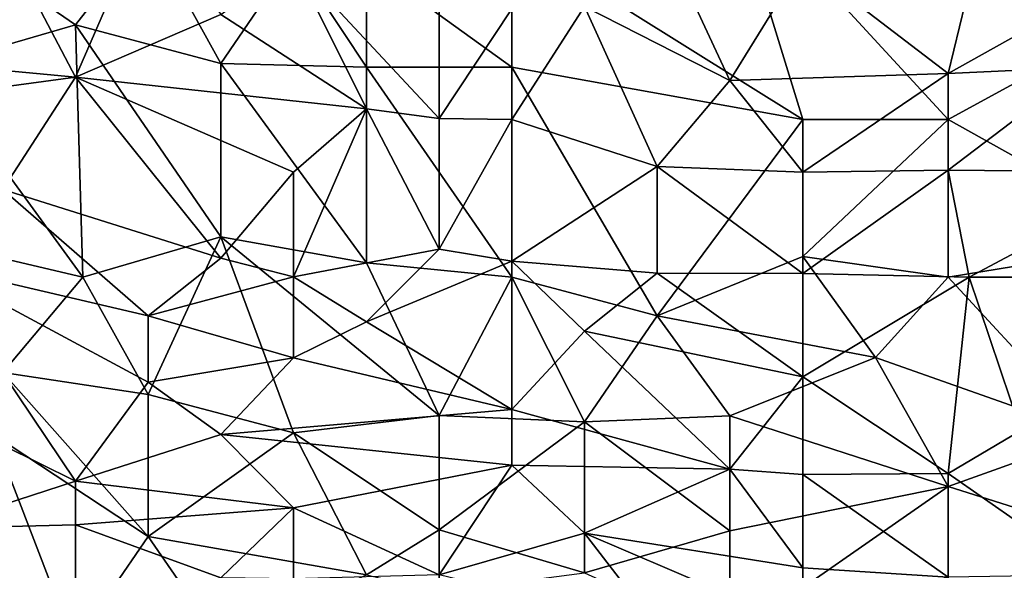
# Model space of a CAD drawing. Extents: x -0.3 to 0.3, y -0.266 to 0.266.
# Tile 413 of 430: x 0.249 to 0.271, y 0.14 to 0.153. Entities that reach past the tile are written whole.
import ezdxf

# ---------------------------------------------------------------- set-up
doc = ezdxf.new("R2010")
doc.units = 0

msp = doc.modelspace()

# ---------------------------------------------------------------- linework, layer by layer
for points in [[(0.264879, 0.155936, 1.17106), (0.273155, 0.152343, 1.167938), (0.26819, 0.156504, 1.172299)], [(0.2715, 0.156504, 1.17256), (0.26819, 0.156504, 1.172299), (0.273155, 0.152343, 1.167938)], [(0.259914, 0.154678, 1.167938), (0.266534, 0.150533, 1.164599), (0.264879, 0.155936, 1.17106)], [(0.273155, 0.152343, 1.167938), (0.264879, 0.155936, 1.17106), (0.269845, 0.150533, 1.165256)], [(0.266534, 0.150533, 1.164599), (0.269845, 0.150533, 1.165256), (0.264879, 0.155936, 1.17106)], [(0.248327, 0.154652, 0.913459), (0.251637, 0.15531, 0.913828), (0.249982, 0.1515, 0.921265)], [(0.253293, 0.152922, 0.919621), (0.249982, 0.1515, 0.921265), (0.251637, 0.15531, 0.913828)], [(0.261569, 0.153105, 0.925949), (0.26307, 0.15531, 0.924388), (0.264879, 0.151422, 0.932194)], [(0.26307, 0.15531, 0.924388), (0.266534, 0.154116, 0.930348), (0.264879, 0.151422, 0.932194)], [(0.266534, 0.154116, 0.930348), (0.270746, 0.15531, 0.935316), (0.269845, 0.15158, 0.938439)], [(0.269845, 0.15158, 0.938439), (0.270746, 0.15531, 0.935316), (0.274369, 0.154116, 0.943122)], [(0.246672, 0.151811, 0.919704), (0.248327, 0.154652, 0.913459), (0.249982, 0.1515, 0.921265)], [(0.249982, 0.152692, 1.158571), (0.251637, 0.154807, 1.163254), (0.247904, 0.154116, 1.158571)], [(0.253293, 0.151809, 1.160132), (0.251637, 0.154807, 1.163254), (0.249982, 0.152692, 1.158571)], [(0.251637, 0.154807, 1.163254), (0.253293, 0.151809, 1.160132), (0.254948, 0.154239, 1.164815)], [(0.259914, 0.154678, 1.167938), (0.256603, 0.154116, 1.165608), (0.259914, 0.151727, 1.16394)], [(0.266534, 0.150533, 1.164599), (0.259914, 0.154678, 1.167938), (0.259914, 0.151727, 1.16394)], [(0.256603, 0.151727, 1.162242), (0.254948, 0.154239, 1.164815), (0.253293, 0.151809, 1.160132)], [(0.254948, 0.154239, 1.164815), (0.256603, 0.151727, 1.162242), (0.256603, 0.154116, 1.165608)], [(0.246672, 0.151727, 1.153235), (0.249982, 0.152692, 1.158571), (0.247904, 0.154116, 1.158571)], [(0.253293, 0.152922, 0.919621), (0.254948, 0.154116, 0.918351), (0.256603, 0.150779, 0.925949)], [(0.254948, 0.154116, 0.918351), (0.258258, 0.154116, 0.921079), (0.258258, 0.150558, 0.92751)], [(0.256603, 0.150779, 0.925949), (0.254948, 0.154116, 0.918351), (0.258258, 0.150558, 0.92751)], [(0.256603, 0.154116, 1.165608), (0.256603, 0.151727, 1.162242), (0.259914, 0.151727, 1.16394)], [(0.258258, 0.150558, 0.92751), (0.258258, 0.154116, 0.921079), (0.259914, 0.153054, 0.924388)], [(0.269845, 0.15158, 0.938439), (0.264879, 0.151422, 0.932194), (0.266534, 0.154116, 0.930348)], [(0.269845, 0.15158, 0.938439), (0.274369, 0.154116, 0.943122), (0.272933, 0.151727, 0.943122)], [(0.259914, 0.150533, 0.928822), (0.259914, 0.153054, 0.924388), (0.261569, 0.153105, 0.925949)], [(0.259914, 0.150533, 0.928822), (0.261569, 0.153105, 0.925949), (0.263224, 0.149467, 0.933755)], [(0.263224, 0.149467, 0.933755), (0.261569, 0.153105, 0.925949), (0.264879, 0.151422, 0.932194)], [(0.253293, 0.152922, 0.919621), (0.256603, 0.150779, 0.925949), (0.249982, 0.1515, 0.921265)], [(0.258258, 0.150558, 0.92751), (0.259914, 0.153054, 0.924388), (0.259914, 0.150533, 0.928822)], [(0.246672, 0.151727, 1.153235), (0.250148, 0.14695, 1.149203), (0.249982, 0.152692, 1.158571)], [(0.253293, 0.147865, 1.153887), (0.249982, 0.152692, 1.158571), (0.250148, 0.14695, 1.149203)], [(0.253293, 0.147865, 1.153887), (0.253293, 0.151809, 1.160132), (0.249982, 0.152692, 1.158571)], [(0.274811, 0.147757, 1.161693), (0.273155, 0.152343, 1.167938), (0.269845, 0.150533, 1.165256)], [(0.246672, 0.151811, 0.919704), (0.249982, 0.1515, 0.921265), (0.243361, 0.150601, 0.922827)], [(0.250148, 0.14695, 1.149203), (0.246672, 0.151727, 1.153235), (0.245017, 0.148155, 1.14452)], [(0.253293, 0.151809, 1.160132), (0.256603, 0.147276, 1.155448), (0.256603, 0.151727, 1.162242)], [(0.256603, 0.147276, 1.155448), (0.253293, 0.151809, 1.160132), (0.253293, 0.147865, 1.153887)], [(0.256603, 0.151727, 1.162242), (0.259914, 0.14695, 1.156871), (0.259914, 0.151727, 1.16394)], [(0.256603, 0.147276, 1.155448), (0.259914, 0.14695, 1.156871), (0.256603, 0.151727, 1.162242)], [(0.263224, 0.146066, 1.157009), (0.266534, 0.150533, 1.164599), (0.259914, 0.151727, 1.16394)], [(0.259914, 0.151727, 1.16394), (0.259914, 0.14695, 1.156871), (0.263224, 0.146066, 1.157009)], [(0.274811, 0.149339, 0.949267), (0.269845, 0.149382, 0.941561), (0.272933, 0.151727, 0.943122)], [(0.269845, 0.149382, 0.941561), (0.269845, 0.15158, 0.938439), (0.272933, 0.151727, 0.943122)], [(0.243361, 0.150601, 0.922827), (0.249982, 0.1515, 0.921265), (0.248327, 0.148941, 0.92751)], [(0.248327, 0.148941, 0.92751), (0.249982, 0.1515, 0.921265), (0.253293, 0.147382, 0.932194)], [(0.249982, 0.1515, 0.921265), (0.256603, 0.150779, 0.925949), (0.254948, 0.149339, 0.92816)], [(0.249982, 0.1515, 0.921265), (0.254948, 0.149339, 0.92816), (0.253293, 0.147382, 0.932194)], [(0.269845, 0.15158, 0.938439), (0.266534, 0.149339, 0.937461), (0.264879, 0.151422, 0.932194)], [(0.266534, 0.149339, 0.937461), (0.269845, 0.15158, 0.938439), (0.269845, 0.149382, 0.941561)], [(0.264879, 0.151422, 0.932194), (0.266534, 0.149339, 0.937461), (0.263224, 0.149467, 0.933755)], [(0.256603, 0.150779, 0.925949), (0.258258, 0.147582, 0.933755), (0.254948, 0.146955, 0.933755)], [(0.256603, 0.150779, 0.925949), (0.254948, 0.146955, 0.933755), (0.254948, 0.149339, 0.92816)], [(0.256603, 0.150779, 0.925949), (0.258258, 0.150558, 0.92751), (0.258258, 0.147582, 0.933755)], [(0.258258, 0.150558, 0.92751), (0.259914, 0.150533, 0.928822), (0.258258, 0.147582, 0.933755)], [(0.258258, 0.147582, 0.933755), (0.259914, 0.150533, 0.928822), (0.259914, 0.147309, 0.935316)], [(0.259914, 0.147309, 0.935316), (0.259914, 0.150533, 0.928822), (0.263224, 0.149467, 0.933755)], [(0.263224, 0.146066, 1.157009), (0.266534, 0.147421, 1.160132), (0.266534, 0.150533, 1.164599)], [(0.269845, 0.150533, 1.165256), (0.266534, 0.147421, 1.160132), (0.269845, 0.14695, 1.160155)], [(0.269845, 0.150533, 1.165256), (0.266534, 0.150533, 1.164599), (0.266534, 0.147421, 1.160132)], [(0.269845, 0.150533, 1.165256), (0.269845, 0.14695, 1.160155), (0.274811, 0.147757, 1.161693)], [(0.253293, 0.147382, 0.932194), (0.254948, 0.149339, 0.92816), (0.254948, 0.146955, 0.933755)], [(0.259914, 0.147309, 0.935316), (0.263224, 0.149467, 0.933755), (0.263224, 0.14704, 0.938439)], [(0.263224, 0.149467, 0.933755), (0.266534, 0.149339, 0.937461), (0.266534, 0.147033, 0.941561)], [(0.263224, 0.149467, 0.933755), (0.266534, 0.147033, 0.941561), (0.263224, 0.14704, 0.938439)], [(0.270323, 0.14695, 0.946245), (0.266534, 0.147033, 0.941561), (0.269845, 0.149382, 0.941561)], [(0.266534, 0.147033, 0.941561), (0.266534, 0.149339, 0.937461), (0.269845, 0.149382, 0.941561)], [(0.270323, 0.14695, 0.946245), (0.269845, 0.149382, 0.941561), (0.274811, 0.149339, 0.949267)], [(0.273155, 0.14695, 0.950195), (0.270323, 0.14695, 0.946245), (0.274811, 0.149339, 0.949267)], [(0.248327, 0.148941, 0.92751), (0.251637, 0.146068, 0.935316), (0.246672, 0.147231, 0.932194)], [(0.253293, 0.147382, 0.932194), (0.251637, 0.146068, 0.935316), (0.248327, 0.148941, 0.92751)], [(0.248327, 0.144782, 1.142958), (0.250148, 0.14695, 1.149203), (0.245017, 0.148155, 1.14452)], [(0.253293, 0.147865, 1.153887), (0.250148, 0.14695, 1.149203), (0.251637, 0.144275, 1.146081)], [(0.253293, 0.147865, 1.153887), (0.251637, 0.144275, 1.146081), (0.254948, 0.143408, 1.147642)], [(0.253293, 0.147865, 1.153887), (0.258258, 0.143798, 1.150764), (0.256603, 0.147276, 1.155448)], [(0.258258, 0.143798, 1.150764), (0.253293, 0.147865, 1.153887), (0.254948, 0.143408, 1.147642)], [(0.274811, 0.147757, 1.161693), (0.269845, 0.14695, 1.160155), (0.273155, 0.143367, 1.154724)], [(0.258258, 0.147582, 0.933755), (0.256603, 0.145934, 0.936878), (0.254948, 0.146955, 0.933755)], [(0.258258, 0.147582, 0.933755), (0.259914, 0.147309, 0.935316), (0.256603, 0.145934, 0.936878)], [(0.251637, 0.146068, 0.935316), (0.253293, 0.147382, 0.932194), (0.254948, 0.146955, 0.933755)], [(0.256603, 0.145934, 0.936878), (0.259914, 0.147309, 0.935316), (0.259914, 0.14394, 0.943122)], [(0.259914, 0.14695, 1.156871), (0.256603, 0.147276, 1.155448), (0.258258, 0.143798, 1.150764)], [(0.261569, 0.145719, 0.94), (0.259914, 0.147309, 0.935316), (0.263224, 0.14704, 0.938439)], [(0.259914, 0.147309, 0.935316), (0.261569, 0.145719, 0.94), (0.259914, 0.14394, 0.943122)], [(0.263224, 0.146066, 1.157009), (0.26819, 0.14512, 1.157009), (0.266534, 0.147421, 1.160132)], [(0.269845, 0.14695, 1.160155), (0.266534, 0.147421, 1.160132), (0.26819, 0.14512, 1.157009)], [(0.245017, 0.144763, 0.94), (0.246672, 0.147231, 0.932194), (0.249982, 0.14231, 0.946245)], [(0.246672, 0.147231, 0.932194), (0.251637, 0.146068, 0.935316), (0.251637, 0.144562, 0.939494)], [(0.246672, 0.147231, 0.932194), (0.251637, 0.144562, 0.939494), (0.249982, 0.14231, 0.946245)], [(0.261569, 0.145719, 0.94), (0.263224, 0.14704, 0.938439), (0.266534, 0.144677, 0.946245)], [(0.266534, 0.144677, 0.946245), (0.263224, 0.14704, 0.938439), (0.266534, 0.147033, 0.941561)], [(0.266534, 0.144677, 0.946245), (0.266534, 0.147033, 0.941561), (0.270323, 0.14695, 0.946245)], [(0.251637, 0.144275, 1.146081), (0.250148, 0.14695, 1.149203), (0.248327, 0.144782, 1.142958)], [(0.254948, 0.146955, 0.933755), (0.254948, 0.145113, 0.938439), (0.251637, 0.146068, 0.935316)], [(0.254948, 0.146955, 0.933755), (0.256603, 0.145934, 0.936878), (0.254948, 0.145113, 0.938439)], [(0.258258, 0.143798, 1.150764), (0.261569, 0.14366, 1.152326), (0.259914, 0.14695, 1.156871)], [(0.261569, 0.14366, 1.152326), (0.263224, 0.146066, 1.157009), (0.259914, 0.14695, 1.156871)], [(0.266534, 0.144677, 0.946245), (0.270323, 0.14695, 0.946245), (0.269845, 0.14248, 0.954051)], [(0.273155, 0.143367, 1.154724), (0.269845, 0.14695, 1.160155), (0.26819, 0.14512, 1.157009)], [(0.269845, 0.14248, 0.954051), (0.270323, 0.14695, 0.946245), (0.2715, 0.143457, 0.954051)], [(0.270323, 0.14695, 0.946245), (0.273155, 0.14695, 0.950195), (0.2715, 0.143457, 0.954051)], [(0.251637, 0.144562, 0.939494), (0.251637, 0.146068, 0.935316), (0.254948, 0.145113, 0.938439)], [(0.256603, 0.145934, 0.936878), (0.259914, 0.14394, 0.943122), (0.254948, 0.145113, 0.938439)], [(0.261569, 0.14366, 1.152326), (0.264879, 0.143793, 1.153887), (0.263224, 0.146066, 1.157009)], [(0.26819, 0.14512, 1.157009), (0.263224, 0.146066, 1.157009), (0.264879, 0.143793, 1.153887)], [(0.261569, 0.145719, 0.94), (0.264879, 0.142583, 0.949367), (0.259914, 0.14394, 0.943122)], [(0.261569, 0.145719, 0.94), (0.266534, 0.144677, 0.946245), (0.264879, 0.142583, 0.949367)], [(0.251637, 0.144562, 0.939494), (0.254948, 0.145113, 0.938439), (0.253293, 0.143367, 0.942907)], [(0.254948, 0.145113, 0.938439), (0.259914, 0.14394, 0.943122), (0.253293, 0.143367, 0.942907)], [(0.264879, 0.143793, 1.153887), (0.269845, 0.142186, 1.152326), (0.26819, 0.14512, 1.157009)], [(0.273155, 0.143367, 1.154724), (0.26819, 0.14512, 1.157009), (0.269845, 0.142186, 1.152326)], [(0.251637, 0.141046, 1.139836), (0.248327, 0.144782, 1.142958), (0.248113, 0.143367, 1.139836)], [(0.251637, 0.141046, 1.139836), (0.251637, 0.144275, 1.146081), (0.248327, 0.144782, 1.142958)], [(0.245017, 0.144763, 0.94), (0.249982, 0.14231, 0.946245), (0.246672, 0.14123, 0.950929)], [(0.249982, 0.14231, 0.946245), (0.251637, 0.144562, 0.939494), (0.253293, 0.143367, 0.942907)], [(0.264879, 0.142583, 0.949367), (0.266534, 0.144677, 0.946245), (0.266534, 0.142461, 0.950929)], [(0.266534, 0.144677, 0.946245), (0.269845, 0.14248, 0.954051), (0.266534, 0.142461, 0.950929)], [(0.254948, 0.143408, 1.147642), (0.251637, 0.144275, 1.146081), (0.251637, 0.141046, 1.139836)], [(0.259914, 0.14394, 0.943122), (0.259914, 0.142674, 0.946245), (0.253293, 0.143367, 0.942907)], [(0.259914, 0.14394, 0.943122), (0.264879, 0.142583, 0.949367), (0.259914, 0.142674, 0.946245)], [(0.258258, 0.1412, 1.146081), (0.258258, 0.143798, 1.150764), (0.254948, 0.143408, 1.147642)], [(0.261569, 0.14366, 1.152326), (0.258258, 0.143798, 1.150764), (0.258258, 0.1412, 1.146081)], [(0.261569, 0.14366, 1.152326), (0.258258, 0.1412, 1.146081), (0.261569, 0.14022, 1.146081)], [(0.264879, 0.141173, 1.149203), (0.264879, 0.143793, 1.153887), (0.261569, 0.14366, 1.152326)], [(0.264879, 0.141173, 1.149203), (0.261569, 0.14366, 1.152326), (0.261569, 0.14022, 1.146081)], [(0.269845, 0.142186, 1.152326), (0.264879, 0.143793, 1.153887), (0.264879, 0.141173, 1.149203)], [(0.269845, 0.14248, 0.954051), (0.2715, 0.143457, 0.954051), (0.273155, 0.140175, 0.961857)], [(0.247478, 0.140979, 1.133591), (0.24995, 0.13859, 1.13203), (0.248113, 0.143367, 1.139836)], [(0.251637, 0.141046, 1.139836), (0.248113, 0.143367, 1.139836), (0.24995, 0.13859, 1.13203)], [(0.249982, 0.14231, 0.946245), (0.253293, 0.143367, 0.942907), (0.254948, 0.141697, 0.947806)], [(0.254948, 0.143408, 1.147642), (0.251637, 0.141046, 1.139836), (0.256603, 0.140176, 1.142958)], [(0.259914, 0.142674, 0.946245), (0.254948, 0.141697, 0.947806), (0.253293, 0.143367, 0.942907)], [(0.254948, 0.143408, 1.147642), (0.256603, 0.140176, 1.142958), (0.258258, 0.1412, 1.146081)], [(0.269845, 0.142186, 1.152326), (0.273155, 0.141136, 1.150764), (0.273155, 0.143367, 1.154724)], [(0.258258, 0.140173, 0.95249), (0.254948, 0.141697, 0.947806), (0.259914, 0.142674, 0.946245)], [(0.261569, 0.141126, 0.950929), (0.258258, 0.140173, 0.95249), (0.259914, 0.142674, 0.946245)], [(0.259914, 0.142674, 0.946245), (0.264879, 0.142583, 0.949367), (0.261569, 0.141126, 0.950929)], [(0.261569, 0.141126, 0.950929), (0.264879, 0.142583, 0.949367), (0.266534, 0.140337, 0.955612)], [(0.264879, 0.142583, 0.949367), (0.266534, 0.142461, 0.950929), (0.266534, 0.140337, 0.955612)], [(0.246672, 0.14123, 0.950929), (0.249982, 0.14231, 0.946245), (0.249982, 0.14131, 0.949367)], [(0.254948, 0.141697, 0.947806), (0.249982, 0.14131, 0.949367), (0.249982, 0.14231, 0.946245)], [(0.266534, 0.142461, 0.950929), (0.269845, 0.14248, 0.954051), (0.269845, 0.140124, 0.958735)], [(0.266534, 0.140337, 0.955612), (0.266534, 0.142461, 0.950929), (0.269845, 0.140124, 0.958735)], [(0.269845, 0.140124, 0.958735), (0.269845, 0.14248, 0.954051), (0.273155, 0.140175, 0.961857)], [(0.264879, 0.141173, 1.149203), (0.264879, 0.138726, 1.14452), (0.269845, 0.142186, 1.152326)], [(0.264879, 0.138726, 1.14452), (0.269845, 0.138865, 1.146081), (0.269845, 0.142186, 1.152326)], [(0.269845, 0.142186, 1.152326), (0.269845, 0.138865, 1.146081), (0.273155, 0.141136, 1.150764)], [(0.249982, 0.14131, 0.949367), (0.254948, 0.141697, 0.947806), (0.253293, 0.140106, 0.95249)], [(0.253293, 0.140106, 0.95249), (0.254948, 0.141697, 0.947806), (0.254948, 0.140083, 0.95249)], [(0.254948, 0.141697, 0.947806), (0.258258, 0.140173, 0.95249), (0.254948, 0.140083, 0.95249)], [(0.246672, 0.14123, 0.950929), (0.249982, 0.138922, 0.957173), (0.243357, 0.139785, 0.958735)], [(0.246672, 0.14123, 0.950929), (0.249982, 0.14131, 0.949367), (0.249982, 0.138922, 0.957173)], [(0.249982, 0.14131, 0.949367), (0.253293, 0.140106, 0.95249), (0.249982, 0.138922, 0.957173)], [(0.256603, 0.140176, 1.142958), (0.258258, 0.139785, 1.143344), (0.258258, 0.1412, 1.146081)], [(0.261569, 0.14022, 1.146081), (0.258258, 0.1412, 1.146081), (0.258258, 0.139785, 1.143344)], [(0.248327, 0.139059, 1.130469), (0.24995, 0.13859, 1.13203), (0.247478, 0.140979, 1.133591)], [(0.24995, 0.13859, 1.13203), (0.253293, 0.138649, 1.136713), (0.251637, 0.141046, 1.139836)], [(0.253293, 0.138649, 1.136713), (0.256603, 0.140176, 1.142958), (0.251637, 0.141046, 1.139836)], [(0.258258, 0.140173, 0.95249), (0.261569, 0.141126, 0.950929), (0.263224, 0.138973, 0.957173)], [(0.264879, 0.141173, 1.149203), (0.261569, 0.14022, 1.146081), (0.264879, 0.138726, 1.14452)], [(0.261569, 0.141126, 0.950929), (0.266534, 0.140337, 0.955612), (0.266534, 0.138996, 0.958735)], [(0.261569, 0.141126, 0.950929), (0.266534, 0.138996, 0.958735), (0.263224, 0.138973, 0.957173)], [(0.269845, 0.138865, 1.146081), (0.273155, 0.136334, 1.141397), (0.273155, 0.141136, 1.150764)], [(0.266534, 0.140337, 0.955612), (0.269845, 0.140124, 0.958735), (0.266534, 0.138996, 0.958735)]]:
    msp.add_3dface(points)

doc.saveas('drawing.dxf')
